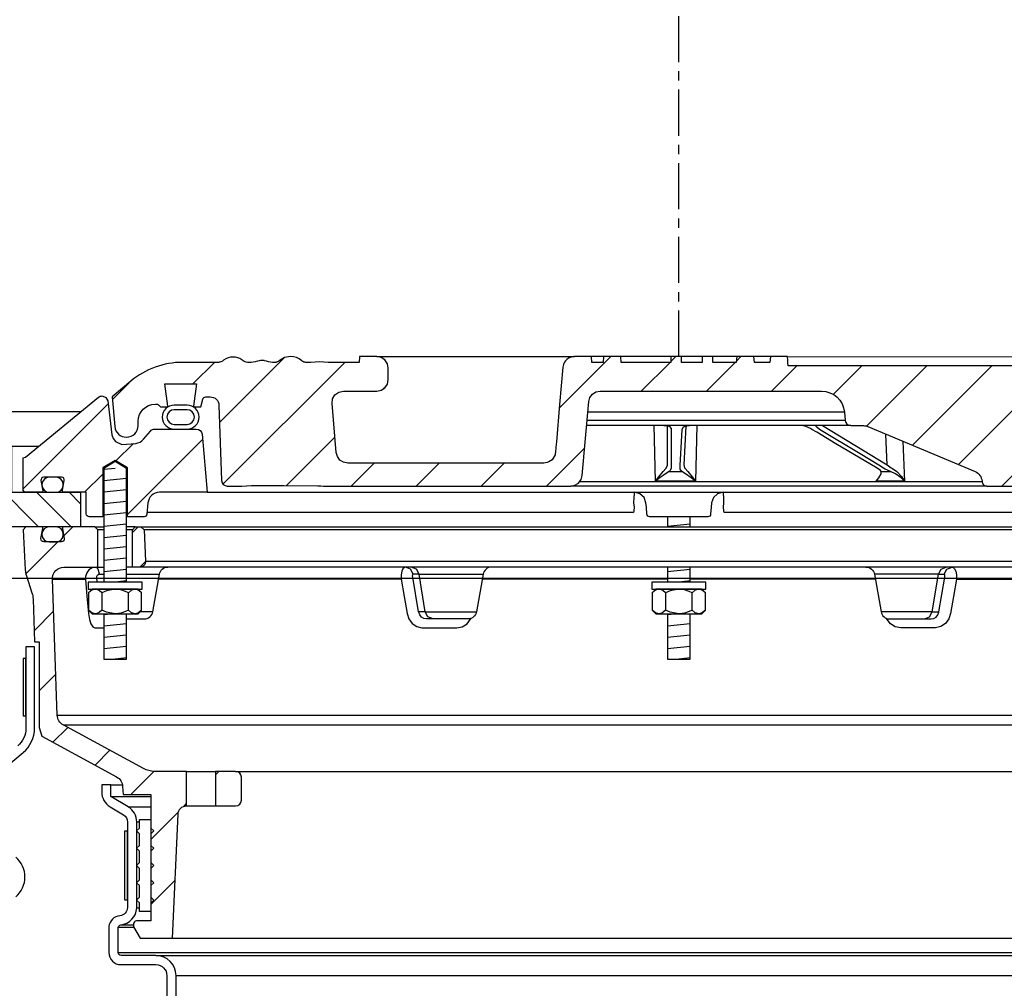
# Model space of a CAD drawing. Extents: x -169 to 6736, y -208 to 3022.
# Tile 559 of 656: x 6049 to 6060, y 980 to 990. Entities that reach past the tile are written whole.
import ezdxf

# ---------------------------------------------------------------- set-up
doc = ezdxf.new("R2010")
doc.units = 0
doc.header["$MEASUREMENT"] = 0
doc.linetypes.add('CENTER1', pattern=[0.6625, 0.5, -0.075, 0.0125, -0.075])
for name, color, linetype in [('CENTERLINE', 3, 'CENTER1'), ('FREEZE-LINES', 8, 'CONTINUOUS'), ('MULTI-PORT-MANHOLE', 2, 'CONTINUOUS'), ('MULTI-PORT-MANHOLE-HATCH', 252, 'CONTINUOUS'), ('MULTI-PORT-SHROUD', 1, 'CONTINUOUS'), ('MULTI-PORT-SPILL-BUCKET', 1, 'CONTINUOUS'), ('MULTI-PORT-SPILL-BUCKET-HATCH', 7, 'CONTINUOUS'), ('MULTI-PORT-SPILL-BUCKET-MANHOLE', 2, 'CONTINUOUS'), ('MULTI-PORT-SPILL-BUCKET-MANHOLE-HATCH', 7, 'CONTINUOUS'), ('MULTI-PORT-SPILL-BUCKET-SHROUD', 1, 'CONTINUOUS')]:
    doc.layers.add(name, color=color, linetype=linetype)
pattern_1 = [(45, (-1917.3642, -192.00985), (-0.35355339, 0.35355339), [])]

msp = doc.modelspace()

# ---------------------------------------------------------------- hatches: boundary and pattern name
at = {"layer": 'MULTI-PORT-MANHOLE-HATCH', "linetype": 'Continuous'}
h = msp.add_hatch(dxfattribs=at)
h.set_pattern_fill('LINE', color=256, scale=2, angle=45, style=0)
h.set_pattern_definition([(135, (14030.1656, -192.00985), (0.176776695, 0.176776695), [])])
h.paths.add_polyline_path([(6047.6507, 985.45221), (6049.1507, 985.45221), (6049.1507, 984.95221), (6049.9007, 984.95221), (6049.9007, 984.57721), (6048.7757, 984.57721), (6048.7757, 984.95221), (6048.0257, 984.95221), (6048.0257, 984.57721), (6046.9007, 984.57721), (6046.9007, 984.95221), (6047.6507, 984.95221)])
at = {"layer": 'MULTI-PORT-SPILL-BUCKET-HATCH', "linetype": 'Continuous'}
h = msp.add_hatch(dxfattribs=at)
h.set_pattern_fill('LINE', color=256, scale=4, angle=45, style=0)
h.set_pattern_definition([(45, (-1781.5617, -220.5046), (-0.35355339, 0.35355339), [])])
edge = h.paths.add_edge_path(flags=17)
edge.add_line((6050.4632, 984.13971), (6050.4632, 984.54596))
edge.add_line((6050.4632, 984.54596), (6050.49445, 984.57721))
edge.add_line((6050.49445, 984.57721), (6050.55695, 984.57721))
edge.add_line((6050.55695, 984.57721), (6050.58992, 984.54424))
edge.add_line((6050.58992, 984.54424), (6050.60768, 984.20549))
edge.add_arc((6050.54526, 984.20222), 0.0625, -89.997947, 3.00213, ccw=False)
edge.add_line((6050.54526, 984.13971), (6050.4632, 984.13971))
edge = h.paths.add_edge_path()
edge.add_line((6051.58514, 981.92096), (6051.36666, 981.92096))
edge.add_line((6051.36666, 981.92096), (6051.36666, 981.54596))
edge.add_line((6051.36666, 981.54596), (6051.58514, 981.54596))
edge.add_arc((6051.58514, 981.60846), 0.0625, 270, 360)
edge.add_line((6051.64764, 981.60846), (6051.64764, 981.85846))
edge.add_arc((6051.58514, 981.85846), 0.0625, 360, 450)
edge = h.paths.add_edge_path()
edge.add_arc((6049.72006, 984.01471), 0.125, 90, 182, ccw=False)
edge.add_line((6049.72006, 984.13971), (6050.0882, 984.13971))
edge.add_line((6050.0882, 984.13971), (6050.0882, 984.54596))
edge.add_line((6050.0882, 984.54596), (6050.05695, 984.57721))
edge.add_line((6050.05695, 984.57721), (6049.71739, 984.57721))
edge.add_arc((6049.71739, 984.56222), 0.015, 89.988796, 191.010479)
edge.add_line((6049.70267, 984.55935), (6049.72384, 984.45043))
edge.add_arc((6049.69316, 984.44447), 0.03125, -90.001442, 10.998303, ccw=False)
edge.add_line((6049.69316, 984.41322), (6049.50123, 984.41322))
edge.add_arc((6049.50123, 984.44447), 0.03125, 169.000573, 270.000319, ccw=False)
edge.add_line((6049.47055, 984.45043), (6049.49172, 984.55936))
edge.add_arc((6049.47662, 984.5619), 0.01532, 350.426599, 451.426344)
edge.add_line((6049.47624, 984.57721), (6049.30543, 984.57721))
edge.add_line((6049.30543, 984.57721), (6049.27733, 984.54601))
edge.add_line((6049.27733, 984.54601), (6049.30019, 984.10986))
edge.add_arc((6049.54986, 984.12295), 0.25001, 182.999594, 197.899614)
edge.add_line((6049.31195, 984.0461), (6049.37192, 983.86044))
edge.add_arc((6049.13402, 983.7836), 0.25, 1.999905, 17.899997, ccw=False)
edge.add_line((6049.38387, 983.79232), (6049.40011, 983.32721))
edge.add_line((6049.40011, 983.32721), (6049.45065, 983.32721))
edge.add_line((6049.45065, 983.32721), (6049.45065, 982.39677))
edge.add_line((6049.45065, 982.39677), (6049.4781, 982.30378))
edge.add_line((6049.4781, 982.30378), (6050.2924, 981.86064))
edge.add_arc((6050.23265, 981.75085), 0.125, 2.999956, 61.445298, ccw=False)
edge.add_line((6050.35748, 981.75739), (6050.36201, 981.67096))
edge.add_line((6050.36201, 981.67096), (6050.6657, 981.67096))
edge.add_line((6050.6657, 981.67096), (6050.6657, 980.29596))
edge.add_line((6050.6657, 980.29596), (6050.50695, 980.29596))
edge.add_arc((6050.50695, 980.26471), 0.03125, 90, 180)
edge.add_line((6050.4757, 980.26471), (6050.4757, 980.23346))
edge.add_line((6050.4757, 980.23346), (6050.54786, 980.10846))
edge.add_line((6050.54786, 980.10846), (6050.9007, 980.10846))
edge.add_line((6050.9007, 980.10846), (6050.95954, 981.4563))
edge.add_arc((6051.0532, 981.45221), 0.09375, 90, 177.500009, ccw=False)
edge.add_line((6051.0532, 981.54596), (6051.0532, 981.92096))
edge.add_line((6051.0532, 981.92096), (6050.7028, 981.92096))
edge.add_arc((6050.70281, 982.17096), 0.25, 241.444909, 269.999756, ccw=False)
edge.add_line((6050.58331, 981.95137), (6049.71197, 982.42555))
edge.add_arc((6049.77172, 982.53535), 0.125, 182.000071, 241.445207, ccw=False)
edge.add_line((6049.6468, 982.53098), (6049.59513, 984.01035))
h = msp.add_hatch(dxfattribs=at)
h.set_pattern_fill('LINE', color=256, scale=4, angle=45, style=0)
h.set_pattern_definition([(45, (-1917.3642, -192.00985), (-0.35355339, 0.35355339), [])])
edge = h.paths.add_edge_path()
edge.add_line((6050.4632, 984.13971), (6050.4632, 984.54596))
edge.add_line((6050.4632, 984.54596), (6050.49445, 984.57721))
edge.add_line((6050.49445, 984.57721), (6050.55695, 984.57721))
edge.add_line((6050.55695, 984.57721), (6050.58992, 984.54424))
edge.add_line((6050.58992, 984.54424), (6050.60768, 984.20549))
edge.add_arc((6050.54526, 984.20222), 0.0625, -89.997947, 3.00213, ccw=False)
edge.add_line((6050.54526, 984.13971), (6050.4632, 984.13971))
at = {"layer": 'MULTI-PORT-SPILL-BUCKET-MANHOLE-HATCH', "linetype": 'Continuous'}
h = msp.add_hatch(dxfattribs=at)
h.set_pattern_fill('LINE', color=256, scale=4, angle=45, style=0)
h.set_pattern_definition(pattern_1)
h.paths.add_polyline_path([(6061.39753, 985.89861, -0.40402688), (6061.49123, 985.98909), (6061.54116, 985.98909, -0.33946204), (6061.57135, 985.96593), (6061.59444, 985.87971), (6061.6632, 985.87971), (6061.6721, 985.88862), (6061.6425, 986.12971), (6061.98389, 986.12971), (6061.95429, 985.88862), (6061.9632, 985.87971), (6062.03194, 985.87971), (6062.05404, 985.90181, -0.19891237), (6062.07614, 985.91096), (6062.0882, 985.91096, -0.41421356), (6062.2757, 985.72346), (6062.2757, 985.67659, 0.41824171), (6062.40241, 985.5516, 0.39283658), (6062.52865, 985.66569), (6062.55695, 985.98909), (6062.354, 986.15938, 0.17633049), (6061.79157, 986.36409), (6061.40898, 986.36409), (6061.40461, 986.42659), (6061.2197, 986.42659), (6061.21686, 986.38589), (6061.21401, 986.34519), (6061.21336, 986.33589), (6061.21271, 986.32659), (6057.58832, 986.32659), (6057.58701, 986.34519), (6057.58417, 986.38589), (6057.58132, 986.42659), (6057.39614, 986.42659), (6057.39177, 986.36409), (6057.22199, 986.36409), (6057.21762, 986.42659), (6057.0301, 986.42659), (6057.02573, 986.36409), (6056.77178, 986.36409), (6056.77178, 986.42659), (6056.65582, 986.42659), (6056.65582, 986.36409), (6056.43162, 986.36409), (6056.43162, 986.42659), (6056.31566, 986.42659), (6056.31566, 986.36409), (6055.77566, 986.36409), (6055.77129, 986.42659), (6055.58378, 986.42659), (6055.5794, 986.36409), (6055.45767, 986.36409), (6055.4533, 986.42659), (6055.26257, 986.42659), (6055.24112, 986.42409), (6055.2209, 986.4182), (6055.20197, 986.40897), (6055.18484, 986.39671), (6055.17003, 986.38174), (6055.15792, 986.36451), (6055.15191, 986.3528), (6055.14715, 986.34054), (6055.14348, 986.32667), (6055.14141, 986.31248), (6055.10587, 985.90635), (6055.07033, 985.50022), (6055.06527, 985.44233), (6055.05949, 985.37627), (6055.05566, 985.36029), (6055.04807, 985.34065), (6055.0373, 985.32255), (6055.02362, 985.30653), (6055.00747, 985.29301), (6054.98926, 985.28242), (6054.9619, 985.27215), (6054.93567, 985.27034), (6052.80368, 985.27034), (6052.75837, 985.27884), (6052.71922, 985.30318), (6052.69156, 985.34006), (6052.67914, 985.38444), (6052.63266, 985.91569), (6052.63882, 985.96677), (6052.66503, 986.01104), (6052.70685, 986.041), (6052.7572, 986.05159), (6053.11925, 986.05159), (6053.16708, 986.06111), (6053.20764, 986.0882), (6053.23474, 986.12876), (6053.24425, 986.17659), (6053.24425, 986.30159), (6053.23474, 986.34943), (6053.20764, 986.38998), (6053.16708, 986.41708), (6053.11925, 986.42659), (6052.93173, 986.42659), (6052.92736, 986.36409), (6052.59096, 986.36409), (6052.54454, 986.36763), (6052.49812, 986.37129), (6052.45079, 986.36775), (6052.40277, 986.36409), (6052.34048, 986.36409), (6052.31768, 986.37014), (6052.30384, 986.38195), (6052.27746, 986.40256), (6052.24739, 986.41708), (6052.21481, 986.42464), (6052.18122, 986.42658), (6052.11596, 986.41595), (6052.06062, 986.38226), (6052.05137, 986.37429), (6052.03079, 986.36462), (6052.01613, 986.36409), (6051.98692, 986.36409), (6051.96453, 986.36585), (6051.94254, 986.37032), (6051.92076, 986.37627), (6051.89891, 986.38195), (6051.8974, 986.38227), (6051.89589, 986.38258), (6051.88352, 986.3844), (6051.87102, 986.385), (6051.857, 986.38424), (6051.84314, 986.38195), (6051.82128, 986.37626), (6051.79948, 986.37031), (6051.77744, 986.36584), (6051.75513, 986.36409), (6051.70565, 986.36409), (6051.68321, 986.37072), (6051.66844, 986.38136), (6051.66777, 986.38195), (6051.66115, 986.38746), (6051.65423, 986.39258), (6051.63235, 986.40526), (6051.60872, 986.41428), (6051.58324, 986.41965), (6051.55724, 986.42138), (6051.52975, 986.41944), (6051.50288, 986.41341), (6051.47725, 986.40283), (6051.4539, 986.3879), (6051.45026, 986.38498), (6051.43949, 986.37576), (6051.41697, 986.36505), (6051.40029, 986.36409), (6051.00983, 986.36409, 0.17632698), (6050.44739, 986.15938), (6050.24445, 985.98909), (6050.27274, 985.66569, 0.39283658), (6050.39898, 985.5516, 0.41824171), (6050.5257, 985.67659), (6050.5257, 985.72346, -0.41421356), (6050.7132, 985.91096), (6050.72525, 985.91096, -0.19891237), (6050.74735, 985.90181), (6050.76945, 985.87971), (6050.8382, 985.87971), (6050.8471, 985.88862), (6050.8175, 986.12971), (6051.15889, 986.12971), (6051.12929, 985.88862), (6051.1382, 985.87971), (6051.20695, 985.87971), (6051.23005, 985.96593, -0.3394582), (6051.26023, 985.98909), (6051.31016, 985.98909, -0.40402635), (6051.40386, 985.89861), (6051.43242, 985.08066, 0.40402635), (6051.49488, 985.02034), (6051.65351, 985.02034), (6051.70523, 985.02419), (6051.75696, 985.02788), (6052.11236, 985.02593), (6052.47926, 985.02426), (6052.51006, 985.02332), (6052.54079, 985.02087), (6052.55107, 985.02034), (6055.22711, 985.02034), (6055.27242, 985.02884), (6055.31156, 985.05318), (6055.33923, 985.09006), (6055.35164, 985.13444), (6055.4219, 985.93748), (6055.43432, 985.98188), (6055.46198, 986.01875), (6055.50113, 986.04309), (6055.54644, 986.05159), (6057.9513, 986.05159, -0.38887873), (6058.20035, 985.82338), (6058.20821, 985.73364, 0.38887873), (6058.27047, 985.67659), (6058.40677, 985.67659, -0.09968274), (6058.45515, 985.66685), (6059.61949, 985.17812, -0.27840381), (6059.69563, 985.07375), (6059.69631, 985.06598, 0.38887873), (6059.74612, 985.02034), (6061.30651, 985.02034, 0.40402623), (6061.36897, 985.08066)])
h = msp.add_hatch(dxfattribs=at)
h.set_pattern_fill('LINE', color=256, scale=4, angle=45, style=0)
h.set_pattern_definition(pattern_1)
edge = h.paths.add_edge_path()
edge.add_line((6051.22054, 985.58266), (6051.2757, 984.95221))
edge.add_line((6051.2757, 984.95221), (6050.75723, 984.95221))
edge.add_arc((6050.75723, 984.82721), 0.125, 89.999957, 174.999901)
edge.add_line((6050.6327, 984.83811), (6050.62194, 984.71511))
edge.add_arc((6050.59081, 984.71784), 0.03125, 270, 355, ccw=False)
edge.add_line((6050.59081, 984.68659), (6050.4094, 984.68659))
edge.add_line((6050.4094, 984.68659), (6050.4094, 985.21784))
edge.add_line((6050.4094, 985.21784), (6050.2757, 985.29818))
edge.add_line((6050.2757, 985.29818), (6050.142, 985.21784))
edge.add_line((6050.142, 985.21784), (6050.142, 984.68659))
edge.add_line((6050.142, 984.68659), (6049.99445, 984.68659))
edge.add_arc((6049.99445, 984.71784), 0.03125, 180, 270, ccw=False)
edge.add_line((6049.9632, 984.71784), (6049.9632, 984.95221))
edge.add_line((6049.9632, 984.95221), (6049.71815, 984.95221))
edge.add_arc((6049.71815, 984.96784), 0.01562, 169.000254, 270, ccw=False)
edge.add_line((6049.70281, 984.97082), (6049.72384, 985.079))
edge.add_arc((6049.69316, 985.08497), 0.03125, 348.999407, 449.999153)
edge.add_line((6049.69316, 985.11621), (6049.50123, 985.11621))
edge.add_arc((6049.50123, 985.08497), 0.03125, 89.998557, 190.998303)
edge.add_line((6049.47055, 985.079), (6049.49172, 984.97008))
edge.add_arc((6049.47699, 984.96722), 0.01501, -89.975776, 10.991064, ccw=False)
edge.add_line((6049.477, 984.95221), (6049.30695, 984.95221))
edge.add_arc((6049.30695, 984.98346), 0.03125, 180, 270, ccw=False)
edge.add_line((6049.2757, 984.98346), (6049.2757, 985.32721))
edge.add_line((6049.2757, 985.32721), (6049.30401, 985.33252))
edge.add_line((6049.30401, 985.33252), (6050.09499, 985.98463))
edge.add_arc((6050.13466, 985.93633), 0.0625, 90, 129.399472, ccw=False)
edge.add_line((6050.13466, 985.99883), (6050.17543, 985.9835))
edge.add_line((6050.17543, 985.9835), (6050.1962, 985.94503))
edge.add_line((6050.1962, 985.94503), (6050.24148, 985.57807))
edge.add_line((6050.24148, 985.57807), (6050.2534, 985.53793))
edge.add_line((6050.2534, 985.53793), (6050.27849, 985.50406))
edge.add_line((6050.27849, 985.50406), (6050.3507, 985.47127))
edge.add_line((6050.3507, 985.47127), (6050.49981, 985.48432))
edge.add_arc((6050.48892, 985.60885), 0.125, 274.999649, 319.999859)
edge.add_line((6050.58467, 985.52849), (6050.65926, 985.61739))
edge.add_arc((6050.70714, 985.57722), 0.0625, 89.998431, 139.998976, ccw=False)
edge.add_line((6050.70714, 985.63971), (6051.15828, 985.63971))
edge.add_arc((6051.15828, 985.57721), 0.0625, 5, 90, ccw=False)

# ---------------------------------------------------------------- linework, layer by layer
at = {"layer": 'CENTERLINE', "flags": 128}
msp.add_lwpolyline([(6056.4007, 986.42659), (6056.4007, 1003.74617), (6064.48969, 1011.83516), (6064.48969, 1029.15474)], dxfattribs=at)
at = {"layer": 'FREEZE-LINES', "linetype": 'Continuous'}
msp.add_line((6657.53241, 984.01471), (5613.53241, 984.01471), dxfattribs=at)
at = {"layer": 'MULTI-PORT-MANHOLE', "linetype": 'Continuous'}
msp.add_line((6049.90405, 985.82721), (6046.89734, 985.82721), dxfattribs=at)
at = {"layer": 'MULTI-PORT-MANHOLE', "color": 7, "linetype": 'Continuous'}
msp.add_line((6049.1507, 985.45221), (6049.44919, 985.45221), dxfattribs=at)
at = {"layer": 'MULTI-PORT-MANHOLE', "linetype": 'Continuous'}
msp.add_lwpolyline([(6047.6507, 985.45221), (6049.1507, 985.45221), (6049.1507, 984.95221), (6049.9007, 984.95221), (6049.9007, 984.57721), (6048.7757, 984.57721), (6048.7757, 984.95221), (6048.0257, 984.95221), (6048.0257, 984.57721), (6046.9007, 984.57721), (6046.9007, 984.95221), (6047.6507, 984.95221)], close=True, dxfattribs=at)
at = {"layer": 'MULTI-PORT-SHROUD', "color": 1, "linetype": 'Continuous'}
for points in [[(6048.64457, 981.59537), (6049.2779, 982.1268, 0.22169529), (6049.4007, 982.39012), (6049.4007, 983.27355), (6049.30695, 983.27355), (6049.30695, 982.39013, -0.22169529), (6049.21764, 982.19861)], [(6049.19603, 980.5581, 0.46630723), (6049.19603, 980.989)]]:
    msp.add_lwpolyline(points, format="xyb", dxfattribs=at)
at = {"layer": 'MULTI-PORT-SHROUD', "color": 7, "linetype": 'Continuous'}
msp.add_lwpolyline([(6049.30695, 982.52355), (6049.30695, 983.14855), (6049.27695, 983.14855), (6049.27695, 982.52355)], close=True, dxfattribs=at)
at = {"layer": 'MULTI-PORT-SPILL-BUCKET', "color": 7, "linetype": 'Continuous'}
for p, q in [((6050.05695, 984.57721), (6050.1525, 984.57721)), ((6050.1525, 984.54596), (6050.0882, 984.54596)), ((6050.49445, 984.57721), (6050.3989, 984.57721)), ((6050.4632, 984.54596), (6050.3989, 984.54596)), ((6050.55695, 984.57721), (6062.24445, 984.57721)), ((6062.21147, 984.54424), (6050.58992, 984.54424)), ((6050.60768, 984.20549), (6062.19371, 984.20549)), ((6050.06923, 984.13971), (6050.1238, 984.13971)), ((6050.06923, 984.13971), (6050.1525, 984.13971)), ((6050.10456, 984.06224), (6050.1525, 984.06224)), ((6062.4025, 984.13971), (6050.3989, 984.13971)), ((6050.3989, 984.06224), (6050.75682, 984.06224)), ((6053.57942, 984.06224), (6053.51619, 984.06224)), ((6053.57942, 984.06224), (6054.27459, 984.06224)), ((6059.22197, 984.06224), (6058.5268, 984.06224)), ((6059.22197, 984.06224), (6059.2852, 984.06224)), ((6049.59513, 984.01035), (6049.95338, 984.01035)), ((6053.38249, 984.01035), (6050.74767, 984.01035)), ((6056.2775, 984.01035), (6054.26544, 984.01035)), ((6058.53595, 984.01035), (6056.5239, 984.01035)), ((6059.4189, 984.01035), (6062.05372, 984.01035)), ((6050.68495, 983.65468), (6050.54666, 983.65469)), ((6053.64581, 983.65469), (6053.57436, 983.65249)), ((6053.64581, 983.65469), (6054.20273, 983.65468)), ((6059.15558, 983.65469), (6058.59866, 983.65468)), ((6059.15558, 983.65469), (6059.22703, 983.65249)), ((6049.6468, 982.53098), (6063.1546, 982.53098)), ((6049.71197, 982.42555), (6063.08942, 982.42555)), ((6051.0532, 981.92096), (6051.36666, 981.92096)), ((6051.58514, 981.92096), (6061.21625, 981.92096)), ((6051.0532, 981.54596), (6051.36666, 981.54596)), ((6050.9007, 980.10846), (6061.9007, 980.10846))]:
    msp.add_line(p, q, dxfattribs=at)
at = {"layer": 'MULTI-PORT-SPILL-BUCKET', "color": 2, "linetype": 'Continuous'}
for p, q in [((6050.13136, 983.86054), (6050.13136, 983.67239)), ((6050.42003, 983.67239), (6050.42003, 983.86054)), ((6056.25636, 983.86054), (6056.25636, 983.67239)), ((6056.54503, 983.67239), (6056.54503, 983.86054))]:
    msp.add_line(p, q, dxfattribs=at)
for points in [[(6050.3989, 983.97722), (6050.3989, 985.2119), (6050.2757, 985.28593), (6050.1525, 985.2119), (6050.1525, 983.97722)], [(6056.2775, 984.68659), (6056.2775, 984.57721)], [(6056.5239, 984.57721), (6056.5239, 984.68659)], [(6056.2775, 984.13971), (6056.2775, 983.97722)], [(6056.5239, 983.97722), (6056.5239, 984.13971)], [(6050.56437, 983.86054), (6050.53429, 983.88543), (6050.50126, 983.89921), (6050.4922, 983.89921), (6050.4922, 983.89921), (6050.45469, 983.8882), (6050.42003, 983.86054), (6050.38763, 983.8753), (6050.33719, 983.89176), (6050.28303, 983.89911), (6050.27569, 983.89921), (6050.18269, 983.88248), (6050.13136, 983.86054), (6050.10127, 983.88543), (6050.06825, 983.89921), (6050.05919, 983.89921), (6050.02167, 983.8882), (6049.98702, 983.86054)], [(6056.68937, 983.86054), (6056.65929, 983.88543), (6056.62626, 983.89921), (6056.6172, 983.89921), (6056.6172, 983.89921), (6056.57969, 983.8882), (6056.54503, 983.86054), (6056.51263, 983.8753), (6056.46219, 983.89176), (6056.40803, 983.89911), (6056.40069, 983.89921), (6056.30769, 983.88248), (6056.25636, 983.86054), (6056.22627, 983.88543), (6056.19325, 983.89921), (6056.18419, 983.89921), (6056.14667, 983.8882), (6056.11202, 983.86054)], [(6050.56437, 983.67239), (6050.53429, 983.64751), (6050.50126, 983.63372), (6050.4922, 983.63372), (6050.4922, 983.63372), (6050.45469, 983.64473), (6050.42003, 983.67239), (6050.38763, 983.65763), (6050.33719, 983.64117), (6050.28303, 983.63382), (6050.27569, 983.63372), (6050.18269, 983.65046), (6050.13136, 983.67239), (6050.10127, 983.64751), (6050.06825, 983.63372), (6050.05919, 983.63372), (6050.02167, 983.64473), (6049.98702, 983.67239)], [(6050.1525, 983.63372), (6050.1525, 983.13984), (6050.3989, 983.13984), (6050.3989, 983.63372)], [(6056.68937, 983.67239), (6056.65929, 983.64751), (6056.62626, 983.63372), (6056.6172, 983.63372), (6056.6172, 983.63372), (6056.57969, 983.64473), (6056.54503, 983.67239), (6056.51263, 983.65763), (6056.46219, 983.64117), (6056.40803, 983.63382), (6056.40069, 983.63372), (6056.30769, 983.65046), (6056.25636, 983.67239), (6056.22627, 983.64751), (6056.19325, 983.63372), (6056.18419, 983.63372), (6056.14667, 983.64473), (6056.11202, 983.67239)], [(6056.2775, 983.63372), (6056.2775, 983.13984), (6056.5239, 983.13984), (6056.5239, 983.63372)]]:
    msp.add_lwpolyline(points, dxfattribs=at)
at = {"layer": 'MULTI-PORT-SPILL-BUCKET', "linetype": 'Continuous'}
for points in [[(6049.59514, 984.01035, -0.42447482), (6049.72006, 984.13971), (6050.0882, 984.13971), (6050.0882, 984.54596), (6050.05695, 984.57721), (6049.71739, 984.57721, 0.47174628), (6049.70267, 984.55935), (6049.72384, 984.45043, -0.47162926), (6049.69316, 984.41322), (6049.50123, 984.41322, -0.47162926), (6049.47055, 984.45043), (6049.49172, 984.55936, 0.47162926), (6049.47624, 984.57721), (6049.30543, 984.57721), (6049.27733, 984.54601), (6049.30019, 984.10986, 0.06510535), (6049.31195, 984.0461), (6049.37192, 983.86044, -0.06948876), (6049.38387, 983.79232), (6049.40011, 983.32721), (6049.45065, 983.32721), (6049.45065, 982.39677), (6049.4781, 982.30378), (6050.2924, 981.86064, -0.26069176), (6050.35748, 981.75739), (6050.36201, 981.67096), (6050.6657, 981.67096), (6050.6657, 980.29596), (6050.50695, 980.29596, 0.41421356), (6050.4757, 980.26471), (6050.4757, 980.23346), (6050.54786, 980.10846), (6050.9007, 980.10846), (6050.95954, 981.4563, -0.40149071), (6051.0532, 981.54596), (6051.0532, 981.54596), (6051.0532, 981.92096), (6050.7028, 981.92096, -0.12524277), (6050.58331, 981.95137), (6049.71197, 982.42555, -0.265356), (6049.6468, 982.53098), (6049.59513, 984.01035)], [(6050.4632, 984.13971), (6050.4632, 984.54596), (6050.49445, 984.57721), (6050.55695, 984.57721), (6050.58992, 984.54424), (6050.60768, 984.20549, -0.4296343), (6050.54526, 984.13971), (6050.4632, 984.13971)]]:
    msp.add_lwpolyline(points, format="xyb", dxfattribs=at)
at = {"layer": 'MULTI-PORT-SPILL-BUCKET', "color": 7, "linetype": 'Continuous'}
for points in [[(6049.4812, 984.49322, 0.41421356), (6049.5612, 984.41322), (6049.6332, 984.41322, 0.41421356), (6049.7132, 984.49322), (6049.7132, 984.49722, 0.41421356), (6049.6332, 984.57722), (6049.5612, 984.57722, 0.41421356), (6049.4812, 984.49722)], [(6050.3989, 983.57721), (6050.59263, 983.57721, 0.36397024), (6050.68495, 983.65468), (6050.75682, 984.06224, -0.36397024), (6050.84914, 984.13971)], [(6054.36692, 984.13971, 0.36397024), (6054.27459, 984.06224), (6054.20273, 983.65468, -0.36397024), (6054.1104, 983.57721), (6053.65823, 983.57721), (6053.63021, 983.58251), (6053.60525, 983.59779), (6053.5861, 983.62132), (6053.57481, 983.65029), (6053.57392, 983.65469), (6053.50934, 984.02991), (6053.50836, 984.03791), (6053.50837, 984.0477), (6053.50982, 984.05548), (6053.51252, 984.06049), (6053.51619, 984.06224), (6053.48657, 984.11778), (6053.4309, 984.13971), (6053.41989, 984.13701), (6053.40375, 984.12152), (6053.39124, 984.09397), (6053.38379, 984.05746), (6053.38249, 984.01035), (6053.41569, 983.81966), (6053.44789, 983.63514), (6053.4678, 983.57635), (6053.50407, 983.52786), (6053.55305, 983.49462), (6053.60998, 983.4805), (6053.61984, 983.48019), (6053.80341, 983.48019), (6053.98922, 983.48019), (6054.04867, 983.491), (6054.10132, 983.52229), (6054.14558, 983.58436)], [(6058.43447, 984.13971, -0.36397024), (6058.5268, 984.06224), (6058.59866, 983.65468, 0.36397024), (6058.69099, 983.57721), (6059.14316, 983.57721), (6059.17118, 983.58251), (6059.19615, 983.59779), (6059.21529, 983.62132), (6059.22658, 983.65029), (6059.22748, 983.65469), (6059.29206, 984.02991), (6059.29303, 984.03791), (6059.29302, 984.0477), (6059.29157, 984.05548), (6059.28887, 984.06049), (6059.2852, 984.06224), (6059.31482, 984.11778), (6059.3705, 984.13971), (6059.3815, 984.13701), (6059.39764, 984.12152), (6059.41015, 984.09397), (6059.4176, 984.05746), (6059.4189, 984.01035), (6059.3857, 983.81966), (6059.3535, 983.63514), (6059.33359, 983.57635), (6059.29733, 983.52786), (6059.24834, 983.49462), (6059.19142, 983.4805), (6059.18155, 983.48019), (6058.99799, 983.48019), (6058.81217, 983.48019), (6058.75273, 983.491), (6058.70007, 983.52229), (6058.65581, 983.58436)]]:
    msp.add_lwpolyline(points, format="xyb", dxfattribs=at)
for points in [[(6050.08216, 983.97721), (6050.07747, 984.02991), (6050.07822, 984.04047), (6050.08223, 984.04993), (6050.08909, 984.0572), (6050.09793, 984.0614), (6050.10456, 984.06224), (6050.09229, 984.11778), (6050.06923, 984.13971), (6050.0252, 984.1306), (6049.99189, 984.10858), (6049.96747, 984.07597), (6049.95472, 984.03642), (6049.95338, 984.01035), (6049.97, 983.82583), (6049.98733, 983.63514), (6049.99763, 983.57032), (6050.01346, 983.52229), (6050.03382, 983.491), (6050.0565, 983.48019), (6050.06704, 983.48019), (6050.1525, 983.48019)], [(6053.73111, 983.57721), (6053.67544, 983.59915), (6053.64581, 983.65469), (6053.57942, 984.06224), (6053.54979, 984.11778), (6053.49412, 984.13971)], [(6059.07028, 983.57721), (6059.12596, 983.59915), (6059.15558, 983.65469), (6059.22197, 984.06224), (6059.2516, 984.11778), (6059.30727, 984.13971)]]:
    msp.add_lwpolyline(points, dxfattribs=at)
at = {"layer": 'MULTI-PORT-SPILL-BUCKET', "color": 2, "linetype": 'Continuous'}
for points in [[(6049.9827, 983.89921), (6050.56869, 983.89921), (6050.56869, 983.97722), (6050.56869, 983.97722), (6049.9827, 983.97722)], [(6056.1077, 983.89921), (6056.69369, 983.89921), (6056.69369, 983.97722), (6056.69369, 983.97722), (6056.1077, 983.97722)], [(6050.02569, 983.89921), (6049.98702, 983.86054), (6049.98702, 983.67239), (6050.02569, 983.63372), (6050.52569, 983.63372), (6050.56437, 983.67239), (6050.56437, 983.86054), (6050.52569, 983.89921)], [(6056.15069, 983.89921), (6056.11202, 983.86054), (6056.11202, 983.67239), (6056.15069, 983.63372), (6056.65069, 983.63372), (6056.68937, 983.67239), (6056.68937, 983.86054), (6056.65069, 983.89921)], [(6050.5407, 980.49222), (6050.50945, 980.52347), (6050.5407, 980.55472), (6050.5407, 980.67972), (6050.50945, 980.71097), (6050.5407, 980.74222), (6050.5407, 980.86722), (6050.50945, 980.89847), (6050.5407, 980.92972), (6050.5407, 981.05472), (6050.50945, 981.08597), (6050.5407, 981.11722), (6050.5407, 981.24222), (6050.50945, 981.27347), (6050.5407, 981.30472), (6050.5407, 981.39847), (6050.6657, 981.39847), (6050.6657, 981.30472), (6050.69695, 981.27347), (6050.6657, 981.24222), (6050.6657, 981.11722), (6050.69695, 981.08597), (6050.6657, 981.05472), (6050.6657, 980.92972), (6050.69695, 980.89847), (6050.6657, 980.86722), (6050.6657, 980.74222), (6050.69695, 980.71097), (6050.6657, 980.67972), (6050.6657, 980.55472), (6050.69695, 980.52347), (6050.6657, 980.49222), (6050.6657, 980.39847), (6050.5407, 980.39847)]]:
    msp.add_lwpolyline(points, close=True, dxfattribs=at)
at = {"layer": 'MULTI-PORT-SPILL-BUCKET', "linetype": 'Continuous'}
msp.add_lwpolyline([(6051.58514, 981.92096), (6051.36666, 981.92096), (6051.36666, 981.54596), (6051.58514, 981.54596, 0.41421356), (6051.64764, 981.60846), (6051.64764, 981.85846, 0.41421356)], format="xyb", close=True, dxfattribs=at)
at = {"layer": 'MULTI-PORT-SPILL-BUCKET-HATCH', "color": 7, "linetype": 'Continuous'}
for p, q in [((6050.2757, 985.2119), (6050.15309, 985.19912)), ((6050.3983, 985.1012), (6050.15309, 985.07566)), ((6050.3983, 984.97774), (6050.15309, 984.95219)), ((6050.3983, 984.85427), (6050.15309, 984.82872)), ((6050.3983, 984.7308), (6050.15309, 984.70525)), ((6050.3983, 984.60733), (6050.15309, 984.58178)), ((6050.3983, 984.48386), (6050.15309, 984.45832)), ((6050.3983, 984.3604), (6050.15309, 984.33485)), ((6050.3983, 984.23693), (6050.15309, 984.21138)), ((6050.3983, 984.11346), (6050.15309, 984.08791)), ((6050.3983, 983.98999), (6050.27569, 983.97722))]:
    msp.add_line(p, q, dxfattribs=at)
at = {"layer": 'MULTI-PORT-SPILL-BUCKET-HATCH', "linetype": 'Continuous'}
for p, q in [((6056.5233, 984.60733), (6056.27809, 984.58178)), ((6056.5233, 984.11346), (6056.27809, 984.08791)), ((6056.5233, 983.98999), (6056.40069, 983.97722))]:
    msp.add_line(p, q, dxfattribs=at)
at = {"layer": 'MULTI-PORT-SPILL-BUCKET-HATCH', "color": 7}
for p, q in [((6050.2757, 983.63372), (6050.15309, 983.62094)), ((6050.3983, 983.52302), (6050.15309, 983.49747)), ((6050.3983, 983.39955), (6050.15309, 983.37401)), ((6050.3983, 983.27609), (6050.15309, 983.25054)), ((6050.3983, 983.15262), (6050.2757, 983.13984))]:
    msp.add_line(p, q, dxfattribs=at)
at = {"layer": 'MULTI-PORT-SPILL-BUCKET-HATCH'}
for p, q in [((6056.4007, 983.63372), (6056.27809, 983.62094)), ((6056.5233, 983.52302), (6056.27809, 983.49747)), ((6056.5233, 983.39955), (6056.27809, 983.37401)), ((6056.5233, 983.27609), (6056.27809, 983.25054)), ((6056.5233, 983.15262), (6056.4007, 983.13984))]:
    msp.add_line(p, q, dxfattribs=at)
at = {"layer": 'MULTI-PORT-SPILL-BUCKET-MANHOLE', "color": 7, "linetype": 'Continuous'}
for p, q in [((6053.11925, 986.42659), (6055.26594, 986.42659)), ((6055.58378, 986.42659), (6055.4533, 986.42659)), ((6056.31566, 986.42659), (6055.77129, 986.42659)), ((6056.65582, 986.42659), (6056.43162, 986.42659)), ((6057.0301, 986.42659), (6056.77178, 986.42659)), ((6057.39614, 986.42659), (6057.21762, 986.42659)), ((6057.58132, 986.42659), (6061.21963, 986.42556)), ((6058.20035, 985.82338), (6055.41192, 985.82338)), ((6058.27047, 985.67659), (6055.39908, 985.67659)), ((6058.20821, 985.73364), (6055.40407, 985.73364)), ((6058.66451, 985.2504), (6058.6498, 985.58514)), ((6058.83603, 985.50697), (6058.85465, 985.07375)), ((6058.60128, 985.17811), (6058.70061, 985.17811)), ((6049.4812, 985.03622), (6049.4812, 985.03222)), ((6059.69631, 985.06598), (6055.32117, 985.06598)), ((6051.2757, 984.95221), (6061.5257, 984.95221)), ((6059.74612, 985.02034), (6055.22713, 985.02034))]:
    msp.add_line(p, q, dxfattribs=at)
at = {"layer": 'MULTI-PORT-SPILL-BUCKET-MANHOLE', "linetype": 'Continuous'}
for points in [[(6055.26205, 986.42653), (6055.24112, 986.42409), (6055.2209, 986.4182), (6055.20197, 986.40897), (6055.18484, 986.39671), (6055.17003, 986.38174), (6055.15792, 986.36451), (6055.15191, 986.3528), (6055.14715, 986.34054), (6055.14348, 986.32667), (6055.14141, 986.31248), (6055.10587, 985.90635), (6055.07033, 985.50022), (6055.06527, 985.44233), (6055.0602, 985.38444), (6055.05853, 985.37226), (6055.05566, 985.36029), (6055.04807, 985.34065), (6055.0373, 985.32255), (6055.02362, 985.30653), (6055.00747, 985.29301), (6054.98926, 985.28242), (6054.96954, 985.27502), (6054.95276, 985.27152), (6054.93567, 985.27034), (6052.80368, 985.27034), (6052.75837, 985.27884), (6052.71922, 985.30318), (6052.69156, 985.34006), (6052.67914, 985.38444), (6052.63266, 985.91569), (6052.63882, 985.96677), (6052.66503, 986.01104), (6052.70685, 986.041), (6052.7572, 986.05159), (6053.11925, 986.05159), (6053.16708, 986.06111), (6053.20764, 986.0882), (6053.23474, 986.12876), (6053.24425, 986.17659), (6053.24425, 986.30159), (6053.23474, 986.34943), (6053.20764, 986.38998), (6053.16708, 986.41708), (6053.11925, 986.42659), (6052.93173, 986.42659), (6052.92736, 986.36409), (6052.59096, 986.36409), (6052.54454, 986.36763), (6052.49812, 986.37129), (6052.45079, 986.36775), (6052.40277, 986.36409), (6052.34782, 986.36409), (6052.34232, 986.36433), (6052.33686, 986.36505), (6052.32659, 986.36778), (6052.31692, 986.37218), (6052.31006, 986.37664), (6052.30384, 986.38195), (6052.27746, 986.40256), (6052.24739, 986.41708), (6052.21481, 986.42464), (6052.18122, 986.42658), (6052.11596, 986.41595), (6052.06011, 986.38195), (6052.05826, 986.38023), (6052.05635, 986.37858), (6052.04763, 986.37253), (6052.03801, 986.36801), (6052.03167, 986.36604), (6052.02516, 986.36474), (6052.02065, 986.36425), (6052.01613, 986.36409), (6051.98692, 986.36409), (6051.96453, 986.36585), (6051.94254, 986.37032), (6051.92076, 986.37627), (6051.89891, 986.38195), (6051.8974, 986.38227), (6051.89589, 986.38258), (6051.88352, 986.3844), (6051.87102, 986.385), (6051.857, 986.38424), (6051.84314, 986.38195), (6051.82128, 986.37626), (6051.79948, 986.37031), (6051.77744, 986.36584), (6051.75513, 986.36409), (6051.71494, 986.36409), (6051.71379, 986.3641), (6051.71264, 986.36413), (6051.70066, 986.36556), (6051.68908, 986.36899), (6051.67824, 986.3743), (6051.66845, 986.38136), (6051.6681, 986.38165), (6051.66777, 986.38195), (6051.66115, 986.38746), (6051.65423, 986.39258), (6051.63235, 986.40526), (6051.60872, 986.41428), (6051.58324, 986.41965), (6051.55724, 986.42138), (6051.52975, 986.41944), (6051.50288, 986.41341), (6051.47725, 986.40283), (6051.4539, 986.3879), (6051.45026, 986.38498), (6051.44672, 986.38195), (6051.44133, 986.37765), (6051.43555, 986.37389), (6051.42462, 986.36869), (6051.41297, 986.36539), (6051.4067, 986.36446), (6051.40037, 986.36409), (6051.39996, 986.36409), (6051.39954, 986.36409), (6051.00983, 986.36409, 0.17632698), (6050.44739, 986.15938), (6050.24445, 985.98909), (6050.27274, 985.66569, 0.38887873), (6050.39726, 985.55159), (6050.4007, 985.55159, 0.41421356), (6050.5257, 985.67659), (6050.5257, 985.72346, -0.41421356), (6050.7132, 985.91096), (6050.72525, 985.91096, -0.19891237), (6050.74735, 985.90181), (6050.76945, 985.87971), (6050.8382, 985.87971), (6050.8471, 985.88862), (6050.8175, 986.12971), (6051.15889, 986.12971), (6051.12929, 985.88862), (6051.1382, 985.87971), (6051.20695, 985.87971), (6051.23005, 985.96593, -0.3394582), (6051.26023, 985.98909), (6051.31016, 985.98909, -0.40402635), (6051.40386, 985.89861), (6051.43242, 985.08066, 0.40402635), (6051.49488, 985.02034), (6051.65351, 985.02034), (6051.70523, 985.02419), (6051.75696, 985.02788), (6052.11236, 985.02593), (6052.47926, 985.02426), (6052.51006, 985.02332), (6052.54079, 985.02087), (6052.55107, 985.02034), (6052.55107, 985.02034), (6055.22711, 985.02034), (6055.27242, 985.02884), (6055.31156, 985.05318), (6055.33923, 985.09006), (6055.35164, 985.13444), (6055.4219, 985.93748), (6055.43432, 985.98188), (6055.46198, 986.01875), (6055.50113, 986.04309), (6055.54644, 986.05159), (6057.9513, 986.05159, -0.38887873), (6058.20035, 985.82338), (6058.20821, 985.73364, 0.38887873), (6058.27047, 985.67659), (6058.40677, 985.67659, -0.09968274), (6058.45515, 985.66685), (6059.61949, 985.17812, -0.27840381), (6059.69563, 985.07375), (6059.69631, 985.06598, 0.38887873), (6059.74612, 985.02034), (6061.30651, 985.02034, 0.40402623)], [(6051.22054, 985.58266), (6051.2757, 984.95221), (6050.75723, 984.95221, 0.38887845), (6050.6327, 984.83811), (6050.62194, 984.71511, -0.38887873), (6050.59081, 984.68659), (6050.4094, 984.68659), (6050.4094, 985.21784), (6050.2757, 985.29818), (6050.142, 985.21784), (6050.142, 984.68659), (6049.99445, 984.68659, -0.41421356), (6049.9632, 984.71784), (6049.9632, 984.95221), (6049.71815, 984.95221, -0.47162926), (6049.70281, 984.97082), (6049.72384, 985.079, 0.47162926), (6049.69316, 985.11621), (6049.50123, 985.11621, 0.47162926), (6049.47055, 985.079), (6049.49172, 984.97008, -0.47145376), (6049.477, 984.95221), (6049.30695, 984.95221, -0.41421356), (6049.2757, 984.98346), (6049.2757, 985.32721), (6049.30401, 985.33252), (6050.09499, 985.98463, -0.17362646), (6050.13466, 985.99883), (6050.17543, 985.9835), (6050.1962, 985.94503), (6050.24148, 985.57807), (6050.2534, 985.53793), (6050.27849, 985.50406), (6050.3507, 985.47127), (6050.49981, 985.48432, 0.19891332), (6050.58467, 985.52849), (6050.65926, 985.61739, -0.22169716), (6050.70714, 985.63971), (6051.15828, 985.63971, -0.38887873), (6051.22054, 985.58266)]]:
    msp.add_lwpolyline(points, format="xyb", dxfattribs=at)
msp.add_lwpolyline([(6061.21271, 986.32659), (6057.58832, 986.32659), (6057.58766, 986.33589), (6057.58701, 986.34519), (6057.58417, 986.38589), (6057.58132, 986.42659), (6057.39614, 986.42659), (6057.39177, 986.36409), (6057.22199, 986.36409), (6057.21762, 986.42659), (6057.0301, 986.42659), (6057.02573, 986.36409), (6056.77178, 986.36409), (6056.77178, 986.42659), (6056.65582, 986.42659), (6056.65582, 986.36409), (6056.43162, 986.36409), (6056.43162, 986.42659), (6056.31566, 986.42659), (6056.31566, 986.36409), (6055.77566, 986.36409), (6055.77129, 986.42659), (6055.58378, 986.42659), (6055.5794, 986.36409), (6055.45767, 986.36409), (6055.4533, 986.42659), (6055.26594, 986.42659)], dxfattribs=at)
at = {"layer": 'MULTI-PORT-SPILL-BUCKET-MANHOLE', "color": 7, "linetype": 'Continuous'}
for points in [[(6051.0582, 985.89972), (6050.92885, 985.89972), (6050.9182, 985.89972, 1), (6050.9182, 985.63972), (6051.0582, 985.63972, 1), (6051.0582, 985.89972)], [(6049.4812, 985.03222, 0.41421356), (6049.5612, 984.95222), (6049.6332, 984.95222, 0.41421356), (6049.7132, 985.03222), (6049.7132, 985.03622, 0.41421356), (6049.6332, 985.11622), (6049.5612, 985.11622, 0.41421356), (6049.4812, 985.03622)], [(6062.17785, 984.73346), (6056.89205, 984.73346), (6056.88876, 984.74989), (6056.8872, 984.79052), (6056.89122, 984.83811), (6056.88964, 984.8959), (6056.8861, 984.93724), (6056.88143, 984.95221), (6056.82221, 984.93724), (6056.77717, 984.8959), (6056.75712, 984.83811), (6056.75312, 984.79052), (6056.74694, 984.71511, -0.38887873), (6056.71581, 984.68659), (6056.08558, 984.68659, -0.38887873), (6056.05445, 984.71511), (6056.04827, 984.79052), (6056.04428, 984.83811), (6056.02422, 984.8959), (6055.97918, 984.93724), (6055.91996, 984.95221), (6055.91529, 984.93724), (6055.91175, 984.8959), (6055.91017, 984.83811), (6055.91419, 984.79052), (6055.91263, 984.74989), (6055.90934, 984.73346), (6050.62355, 984.73346)]]:
    msp.add_lwpolyline(points, format="xyb", dxfattribs=at)
msp.add_lwpolyline([(6050.9182, 985.68972), (6051.0582, 985.68972, 1), (6051.0582, 985.84972), (6050.9182, 985.84972, 1)], format="xyb", close=True, dxfattribs=at)
for points in [[(6056.59827, 985.67658), (6056.58112, 985.07375), (6056.14771, 985.07375), (6056.13175, 985.67659)], [(6056.23957, 985.67651), (6056.28025, 985.67317), (6056.29861, 985.66685), (6056.31663, 985.64461), (6056.31821, 985.63531), (6056.31818, 985.60436), (6056.3181, 985.48057), (6056.31797, 985.21457), (6056.30653, 985.18802), (6056.29571, 985.17811), (6056.25606, 985.1526), (6056.19394, 985.1085), (6056.14812, 985.07407), (6056.14771, 985.07375), (6056.14802, 985.07416), (6056.18267, 985.11898), (6056.23042, 985.17773), (6056.26091, 985.2123), (6056.27703, 985.243), (6056.27758, 985.2504), (6056.27763, 985.67339)], [(6056.49919, 985.17773), (6056.54631, 985.11898), (6056.58112, 985.07375), (6056.535, 985.1085), (6056.47347, 985.1526), (6056.43465, 985.17811), (6056.41563, 985.2036), (6056.4143, 985.21457), (6056.41592, 985.24552), (6056.42237, 985.36933), (6056.4362, 985.63531), (6056.44755, 985.65841), (6056.45746, 985.66685), (6056.488, 985.67495), (6056.51756, 985.67651)], [(6056.47648, 985.67189), (6056.45435, 985.2504), (6056.46399, 985.21925), (6056.46956, 985.2123), (6056.49919, 985.17773)], [(6057.96218, 985.67659), (6058.66451, 985.2504), (6058.70982, 985.21925), (6058.72235, 985.2123), (6058.77092, 985.17773), (6058.82486, 985.11898), (6058.85442, 985.07416), (6058.5448, 985.07375), (6058.574, 985.1085), (6058.5995, 985.1526), (6058.60128, 985.17811), (6058.59247, 985.18802), (6058.55605, 985.21457), (6058.10784, 985.48057), (6057.89924, 985.60436), (6057.84709, 985.63531), (6057.83024, 985.64461), (6057.77944, 985.66685), (6057.73725, 985.67659)], [(6058.85442, 985.07416), (6058.85465, 985.07375), (6058.85435, 985.07407), (6058.81783, 985.1085), (6058.75493, 985.1526), (6058.70061, 985.17811), (6058.64434, 985.2036), (6058.62492, 985.21457), (6058.57392, 985.24552), (6058.36988, 985.36933), (6057.93144, 985.63531), (6057.90039, 985.65841), (6057.89301, 985.66685), (6057.89407, 985.67659)], [(6056.29571, 985.17811), (6056.43465, 985.17811)]]:
    msp.add_lwpolyline(points, dxfattribs=at)
at = {"layer": 'MULTI-PORT-SPILL-BUCKET-SHROUD', "color": 7, "linetype": 'Continuous'}
for p, q in [((6050.2307, 981.77347), (6050.35559, 981.77347)), ((6050.2307, 981.64815), (6050.6657, 981.64815)), ((6050.41926, 981.53566), (6050.6657, 981.53566)), ((6050.5107, 981.3711), (6050.5407, 981.3711)), ((6050.40695, 980.52347), (6050.4057, 980.52347)), ((6050.41072, 980.52347), (6050.40695, 980.52347)), ((6050.5107, 980.43936), (6050.5407, 980.43936)), ((6050.30882, 980.22754), (6050.47912, 980.22754)), ((6050.33711, 980.25238), (6050.4757, 980.25238)), ((6050.30882, 979.95254), (6062.49257, 979.95254)), ((6050.71945, 979.92129), (6062.08195, 979.92129)), ((6050.9382, 979.70254), (6061.8632, 979.70254))]:
    msp.add_line(p, q, dxfattribs=at)
at = {"layer": 'MULTI-PORT-SPILL-BUCKET-SHROUD', "color": 1, "linetype": 'Continuous'}
msp.add_lwpolyline([(6050.9382, 979.1454), (6050.9382, 979.70254, 0.41421356), (6050.71945, 979.92129), (6050.34007, 979.92129, -0.41421356), (6050.30882, 979.95254), (6050.30882, 980.22754, -0.33495079), (6050.33711, 980.25238, 0.37226186), (6050.5107, 980.43936), (6050.5107, 981.3711, 0.26412454), (6050.41926, 981.53566), (6050.2307, 981.64815), (6050.2307, 981.77347), (6050.1307, 981.77347), (6050.1307, 981.69784, 0.26412454), (6050.22214, 981.53682), (6050.36755, 981.45007, -0.26412454), (6050.4107, 981.37165), (6050.4107, 980.44146, -0.36520106), (6050.32705, 980.35188, 0.35854627), (6050.20882, 980.23422), (6050.20882, 979.95254, 0.41421356), (6050.34007, 979.82129), (6050.71945, 979.82129, -0.41421356), (6050.8382, 979.70254), (6050.8382, 979.1454, -0.26853007)], format="xyb", dxfattribs=at)
at = {"layer": 'MULTI-PORT-SPILL-BUCKET-SHROUD', "color": 7, "linetype": 'Continuous'}
msp.add_lwpolyline([(6050.4057, 981.27347), (6050.4057, 980.52347), (6050.3807, 980.52347), (6050.3807, 981.27347), (6050.4057, 981.27347), (6050.40695, 981.27347), (6050.41072, 981.27347)], dxfattribs=at)

doc.saveas('drawing.dxf')
